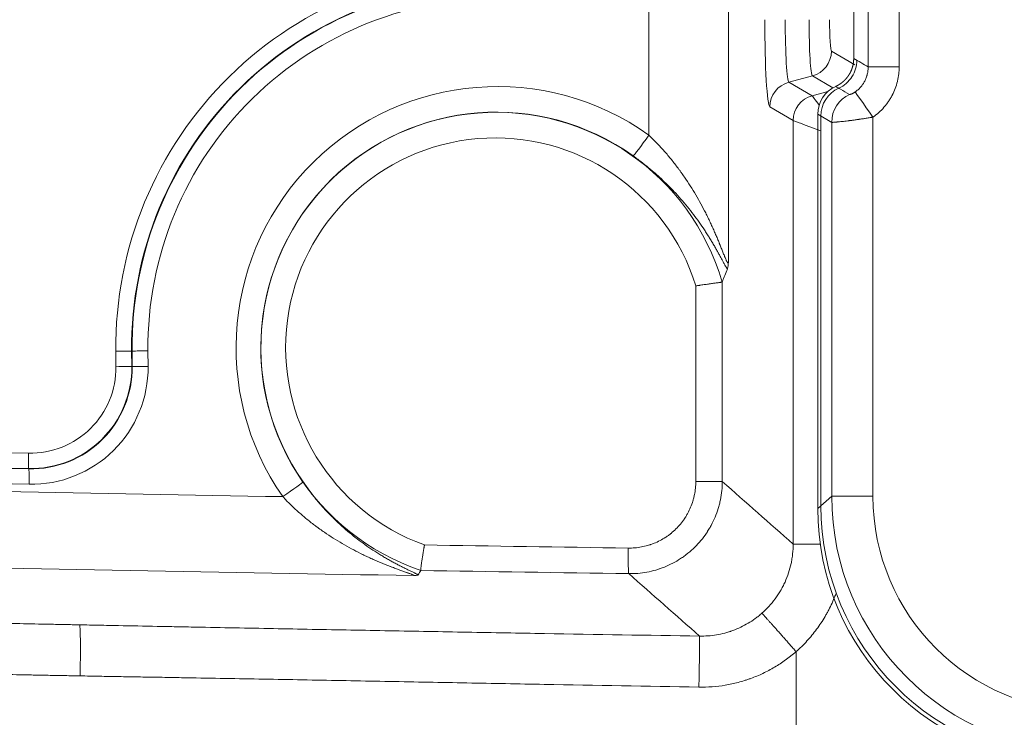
# Model space of a CAD drawing. Header units: millimetres. Extents: x 0 to 594, y 0 to 420.
# Tile 588 of 915: x 229 to 238, y 282 to 289. Entities that reach past the tile are written whole.
import ezdxf

# ---------------------------------------------------------------- set-up
doc = ezdxf.new("R2010")
doc.units = ezdxf.units.MM
doc.layers.add('1', color=7, linetype='Continuous', true_color=0xffffff)

msp = doc.modelspace()

# ---------------------------------------------------------------- linework, layer by layer
at = {"layer": '1', "color": 155, "linetype": 'Continuous', "lineweight": 13}
for p, q in [((234.9188, 287.9298), (234.9188, 298.6658)), ((235.6936, 297.6779), (235.6936, 286.6866)), ((237.0576, 288.5967), (237.0576, 291.0519)), ((237.3594, 291.0519), (237.3594, 288.5967)), ((236.6987, 288.7492), (236.9264, 288.6169)), ((237.0576, 288.5967), (237.3594, 288.5967)), ((236.5132, 288.5078), (236.2841, 288.4464)), ((236.2841, 288.4464), (236.511, 288.3146)), ((236.7132, 288.3917), (236.5132, 288.5078)), ((236.511, 288.3146), (236.6637, 288.3553)), ((236.3255, 288.0733), (236.0986, 288.2051)), ((236.7017, 288.055), (236.5658, 288.1337)), ((236.3256, 283.939), (236.3256, 288.0733)), ((236.7017, 284.4047), (236.7017, 288.055)), ((237.1042, 288.106), (237.1042, 284.4047)), ((235.6342, 286.4961), (235.6342, 284.5495)), ((235.3759, 284.5495), (235.3759, 286.4587)), ((229.72, 285.6702), (229.7186, 285.8214)), ((229.873, 285.8228), (229.8778, 285.8229)), ((229.873, 285.8228), (229.8744, 285.6716)), ((229.8792, 285.6717), (229.8778, 285.8229)), ((230.0322, 285.8243), (230.0336, 285.6731)), ((229.8744, 285.6716), (229.8792, 285.6717)), ((228.8687, 284.6754), (228.8702, 284.6722)), ((235.3759, 284.5495), (235.6342, 284.5495)), ((236.5658, 284.2867), (236.7017, 284.4047)), ((237.1042, 284.4047), (236.7017, 284.4047)), ((236.59, 283.939), (236.3256, 283.939))]:
    msp.add_line(p, q, dxfattribs=at)
at = {"layer": '1', "color": 155, "linetype": 'Continuous', "lineweight": 18}
for p, q in [((236.9163, 290.9698), (236.9163, 288.6788)), ((236.5658, 288.1337), (236.5658, 284.2867)), ((236.5959, 284.3129), (236.5959, 288.1162))]:
    msp.add_line(p, q, dxfattribs=at)
at = {"layer": '1', "color": 155, "linetype": 'Continuous', "lineweight": 13}
for centre, major_axis, ratio, start_param, end_param in [((233.4269, 285.8566), (0, -3.7107), 0.999391, 3.114671, 4.721881), ((233.4382, 285.8566), (0, 3.4083), 0.999391, 6.256264, 7.863474), ((236.1004, 289.0572), (0, 0.8526), 0.060134, 1.570796, 3.106681), ((236.2854, 289.0572), (0, -0.6111), 0.060134, 4.712389, 6.248273), ((236.5144, 289.0572), (0, 0.5496), 0.060134, 1.570796, 3.106681), ((236.6993, 289.0572), (0, -0.3082), 0.060134, 4.712389, 6.248273), ((236.4492, 288.7492), (0.1256, 0.2162), 0.997582, 3.928529, 5.237526), ((233.4382, 285.8566), (0, -2.5481), 0.999391, 2.521157, 5.320123), ((236.3482, 288.2051), (0.1256, 0.2162), 0.997582, 0.786937, 2.095933), ((237.0012, 288.055), (0.1502, 0.2597), 0.997574, 0.953737, 2.094238), ((237.1018, 288.106), (-0.1721, 0.2457), 0.006528, 4.707815, 6.22003), ((236.5751, 288.0733), (-0.1256, -0.2162), 0.997582, 3.928529, 5.237526), ((236.5751, 288.0733), (-0.1387, -0.208), 0.997388, 3.990676, 5.299469), ((236.5737, 287.82), (0.0635, -0.495), 0.03458, 3.091657, 3.096692), ((236.8247, 287.8813), (0.3143, -0.4338), 0.006025, 2.474292, 3.085029), ((236.3248, 287.823), (-0.0002, -0.2505), 0.059129, 3.10223, 3.10732), ((236.8247, 287.8813), (0.5, -0.1922), 0.00267, 2.046979, 3.082449), ((233.4208, 285.8566), (0, 2.0469), 0.999391, 5.010963, 9.080119), ((234.9101, 287.9298), (0.1454, 0.2034), 0.028395, 3.231706, 4.732689), ((229.7238, 285.8214), (-0.15, -0.0014), 0.000331, 3.246311, 4.747294), ((230.027, 285.8243), (0.15, 0.0014), 0.000331, 3.246311, 4.747294), ((228.8832, 285.6623), (0, 0.8374), 0.999391, 3.121949, 4.721881), ((228.8945, 285.6623), (0, -1.1399), 0.999391, 6.263542, 7.863474), ((229.7253, 285.6702), (-0.15, -0.0014), 0.000331, 3.246311, 4.747294), ((230.0284, 285.6731), (0.15, 0.0014), 0.000331, 3.246311, 4.747294), ((228.872, 284.825), (0.0029, 0.15), 0.034893, 1.571482, 3.072465), ((228.8669, 284.5226), (-0.0029, -0.15), 0.034893, 1.571482, 3.072465), ((231.3389, 284.4016), (-0.2053, -0.1427), 0.019928, 1.599456, 3.10044), ((239.2038, 284.4105), (-1.7218, -1.8187), 0.998201, 5.471847, 7.039904), ((239.207, 284.4105), (-1.4803, -1.4976), 0.997265, 5.493358, 7.061415), ((234.7263, 283.8995), (-0.0036, -0.25), 0.034896, 4.712898, 6.231001), ((229.3561, 282.6512), (0.0099, 0.4999), 0.028765, 4.714437, 6.231148), ((235.4046, 282.5412), (0.0079, 0.4999), 0.004339, 4.714313, 6.231024)]:
    msp.add_ellipse(centre, major_axis=major_axis, ratio=ratio, start_param=start_param, end_param=end_param, dxfattribs=at)
at = {"layer": '1', "color": 155, "linetype": 'Continuous', "lineweight": 18}
for centre, major_axis, ratio, start_param, end_param in [((233.4318, 285.8566), (0, 3.5611), 0.999391, 6.256264, 7.863474), ((233.4334, 285.8566), (0, -3.5579), 0.999391, 3.114671, 4.721881), ((233.4301, 285.8566), (0, 2.2987), 0.999391, 5.66275, 8.461715), ((236.8662, 288.1331), (0.2489, -0.1686), 0.998034, 2.594866, 3.736033), ((236.8963, 288.1157), (0.2489, -0.1686), 0.998034, 2.595014, 3.736033), ((233.4289, 285.8566), (0, -2.2963), 0.999391, 1.852577, 5.957027), ((228.888, 285.6623), (0, -0.987), 0.999391, 6.263542, 7.863474), ((228.8896, 285.6623), (0, 0.9902), 0.999391, 3.121949, 4.721881), ((239.0691, 284.2936), (-1.7623, -1.7828), 0.997265, 5.493358, 7.061415), ((239.0993, 284.3198), (-1.7623, -1.7828), 0.997265, 5.493358, 7.061415)]:
    msp.add_ellipse(centre, major_axis=major_axis, ratio=ratio, start_param=start_param, end_param=end_param, dxfattribs=at)
at = {"layer": '1', "color": 155, "linetype": 'Continuous', "lineweight": 13}
for points, knots in [([(145.3681, 293.6584), (147.0736, 293.2479), (148.7831, 292.8572), (152.2097, 292.1128), (153.9268, 291.759), (157.368, 291.0855), (159.092, 290.7658), (161.0353, 290.424), (161.2513, 290.3863), (161.5753, 290.3301), (161.6833, 290.3114), (161.8994, 290.2742), (162.4396, 290.1814), (163.8445, 289.9443), (165.1425, 289.7342), (167.7398, 289.3253), (171.2064, 288.81), (178.1532, 287.8916), (183.3775, 287.3204), (188.6103, 286.8196), (190.3559, 286.6644), (192.9765, 286.4483), (193.8503, 286.3791), (194.943, 286.2959), (195.1616, 286.2794), (195.5987, 286.2468), (196.2544, 286.1984), (196.9102, 286.1515), (200.8452, 285.8761), (204.3448, 285.6733), (211.347, 285.3357), (214.8495, 285.2009), (221.8567, 284.98), (225.3613, 284.8939), (228.8667, 284.825)], [0, 0, 0, 0, 0.0625, 0.0625, 0.125, 0.125, 0.1875, 0.1875, 0.195312, 0.195312, 0.199219, 0.199219, 0.203125, 0.21875, 0.25, 0.25, 0.3125, 0.375, 0.5, 0.5, 0.5625, 0.5625, 0.59375, 0.59375, 0.601562, 0.601562, 0.609375, 0.625, 0.625, 0.75, 0.75, 0.875, 0.875, 1, 1, 1, 1]), ([(228.8687, 284.6754), (225.3604, 284.7444), (221.8526, 284.8305), (214.8387, 285.0517), (211.3326, 285.1867), (204.3225, 285.5249), (200.8199, 285.728), (193.8206, 286.2183), (190.3239, 286.5055), (183.3373, 287.1747), (179.8515, 287.5561), (172.8966, 288.4231), (169.4275, 288.9086), (162.5085, 289.9985), (159.0586, 290.603), (152.1808, 291.9493), (148.753, 292.6909), (145.338, 293.5129)], [0, 0, 0, 0, 0.125, 0.125, 0.25, 0.25, 0.375, 0.375, 0.5, 0.5, 0.625, 0.625, 0.75, 0.75, 0.875, 0.875, 1, 1, 1, 1]), ([(145.3389, 293.5098), (148.7539, 292.6878), (152.1818, 291.9462), (159.0596, 290.5998), (162.5096, 289.9953), (169.4287, 288.9054), (172.8978, 288.4199), (179.8527, 287.5529), (183.3386, 287.1715), (190.3253, 286.5023), (193.8219, 286.2151), (200.8213, 285.7248), (204.3239, 285.5217), (211.334, 285.1835), (214.8402, 285.0485), (221.8541, 284.8273), (225.3619, 284.7412), (228.8702, 284.6722)], [0, 0, 0, 0, 0.125, 0.125, 0.25, 0.25, 0.375, 0.375, 0.5, 0.5, 0.625, 0.625, 0.75, 0.75, 0.875, 0.875, 1, 1, 1, 1]), ([(144.8426, 293.3997), (145.7266, 293.185), (146.6115, 292.9758), (148.3829, 292.5678), (149.2695, 292.369), (151.0442, 291.9814), (151.9323, 291.7925), (153.7101, 291.4244), (155.4894, 291.0659), (157.2717, 290.7259), (159.0553, 290.3947), (161.7329, 289.9114), (164.4167, 289.4666), (167.1042, 289.0457), (168.0007, 288.9094), (169.7949, 288.6445), (171.5903, 288.3872), (173.388, 288.1447), (175.1869, 287.9094), (176.0869, 287.7954), (178.7886, 287.4636), (180.5919, 287.2563), (183.3, 286.965), (184.2033, 286.8712), (186.0107, 286.69), (187.141, 286.5807), (188.2721, 286.4763), (188.7246, 286.4349), (188.9509, 286.4145), (189.6297, 286.3536), (190.0822, 286.3137), (191.44, 286.1966), (192.3454, 286.1215), (195.0619, 285.9052), (196.8735, 285.7729), (199.5916, 285.5909), (200.4978, 285.533), (202.3104, 285.4224), (203.2168, 285.3697), (205.9364, 285.2192), (207.75, 285.1287), (211.3779, 284.9651), (213.1923, 284.892), (215.9144, 284.7933), (216.8219, 284.7623), (218.6369, 284.7036), (220.4522, 284.6482), (222.2677, 284.599), (224.0834, 284.5527), (224.9913, 284.5309), (227.7151, 284.4693), (229.5313, 284.4333), (231.3476, 284.4016)], [0, 0, 0, 0, 0.03125, 0.03125, 0.0625, 0.0625, 0.09375, 0.09375, 0.125, 0.15625, 0.15625, 0.1875, 0.25, 0.25, 0.28125, 0.28125, 0.3125, 0.34375, 0.34375, 0.375, 0.375, 0.4375, 0.4375, 0.46875, 0.46875, 0.5, 0.507812, 0.507812, 0.515625, 0.515625, 0.53125, 0.53125, 0.5625, 0.5625, 0.625, 0.625, 0.65625, 0.65625, 0.6875, 0.6875, 0.75, 0.75, 0.8125, 0.8125, 0.84375, 0.84375, 0.875, 0.90625, 0.90625, 0.9375, 0.9375, 1, 1, 1, 1]), ([(228.8721, 284.5226), (225.3632, 284.5916), (221.8547, 284.6778), (216.5931, 284.8437), (214.6202, 284.9127), (212.6476, 284.9911), (212.2092, 285.0087), (211.99, 285.0177), (211.3326, 285.0448), (210.0177, 285.1006), (208.7032, 285.1608), (204.3222, 285.3722), (200.82, 285.5753), (193.8219, 286.0654), (190.3261, 286.3525), (185.0877, 286.854), (183.3425, 287.033), (180.7261, 287.3202), (179.8541, 287.4191), (178.7646, 287.5467), (178.5467, 287.5724), (178.1109, 287.6242), (177.4575, 287.7026), (176.8043, 287.7827), (172.8866, 288.271), (169.4132, 288.7571), (162.4871, 289.8482), (159.0343, 290.4532), (152.1527, 291.8004), (148.7238, 292.5423), (145.3088, 293.3643)], [0, 0, 0, 0, 0.125, 0.125, 0.1875, 0.195312, 0.195312, 0.203125, 0.203125, 0.21875, 0.25, 0.25, 0.375, 0.375, 0.5, 0.5, 0.5625, 0.5625, 0.59375, 0.59375, 0.601562, 0.601562, 0.609375, 0.625, 0.625, 0.75, 0.75, 0.875, 0.875, 1, 1, 1, 1]), ([(232.6249, 283.6314), (230.7796, 283.6616), (228.9346, 283.696), (226.1674, 283.7553), (225.2451, 283.7763), (223.4005, 283.8211), (221.5561, 283.8687), (219.712, 283.9223), (217.868, 283.9794), (216.9461, 284.0095), (214.1806, 284.1056), (212.3373, 284.177), (209.573, 284.2971), (208.6516, 284.3393), (206.8092, 284.4285), (204.9669, 284.5223), (203.1252, 284.6262), (201.2836, 284.7353), (200.363, 284.7925), (197.6015, 284.9726), (195.761, 285.1039), (193.0011, 285.319), (192.0813, 285.3937), (190.7018, 285.5104), (190.0121, 285.57), (189.3225, 285.6313), (188.8628, 285.6726), (188.6329, 285.6934), (186.5643, 285.8829), (184.7269, 286.064), (182.6613, 286.2831), (182.4318, 286.3077), (181.9729, 286.3572), (181.7434, 286.3822), (181.0552, 286.4578), (179.6791, 286.6115), (178.3041, 286.773), (176.4719, 286.9955), (175.5564, 287.1104), (173.7264, 287.3474), (171.8974, 287.5917), (170.0708, 287.8514), (168.2453, 288.1189), (167.3332, 288.2566), (164.5986, 288.6821), (162.7779, 288.9821), (160.0509, 289.4586), (159.1426, 289.6219), (157.7811, 289.8737), (157.1007, 290.0013), (156.4206, 290.1315), (155.9673, 290.2189), (155.7407, 290.263), (154.6079, 290.4845), (153.7026, 290.6664), (151.8943, 291.04), (150.9913, 291.2317), (148.2853, 291.8219), (146.4858, 292.2356), (144.6911, 292.6714)], [0, 0, 0, 0, 0.0625, 0.0625, 0.09375, 0.09375, 0.125, 0.15625, 0.15625, 0.1875, 0.1875, 0.25, 0.25, 0.28125, 0.28125, 0.3125, 0.34375, 0.34375, 0.375, 0.375, 0.4375, 0.4375, 0.46875, 0.46875, 0.484375, 0.492187, 0.492187, 0.5, 0.5, 0.5625, 0.5625, 0.570312, 0.570312, 0.578125, 0.578125, 0.59375, 0.625, 0.625, 0.65625, 0.65625, 0.6875, 0.71875, 0.71875, 0.75, 0.75, 0.8125, 0.8125, 0.84375, 0.84375, 0.859375, 0.867187, 0.867187, 0.875, 0.875, 0.90625, 0.90625, 0.9375, 0.9375, 1, 1, 1, 1]), ([(236.9301, 288.3513), (236.94, 288.3582), (236.9494, 288.3657), (236.9672, 288.3816), (236.9755, 288.39), (236.9874, 288.4035), (236.9912, 288.4081), (236.9967, 288.4152), (236.9985, 288.4177), (237.0012, 288.4213), (237.0021, 288.4225), (237.0038, 288.425), (237.0116, 288.4361), (237.0185, 288.4477), (237.0295, 288.4688), (237.0343, 288.4797), (237.0406, 288.4966), (237.0426, 288.5022), (237.0452, 288.5109), (237.0461, 288.5138), (237.0477, 288.5196), (237.0484, 288.5225), (237.052, 288.5371), (237.0541, 288.5489), (237.0569, 288.5726), (237.0576, 288.5846), (237.0576, 288.5967)], [0, 0, 0, 0, 0.125, 0.125, 0.25, 0.25, 0.3125, 0.3125, 0.34375, 0.34375, 0.359375, 0.359375, 0.375, 0.5, 0.5, 0.625, 0.625, 0.6875, 0.6875, 0.71875, 0.71875, 0.75, 0.75, 0.875, 0.875, 1, 1, 1, 1]), ([(237.3594, 288.5967), (237.3594, 288.5726), (237.358, 288.5486), (237.3544, 288.5188), (237.3536, 288.5128), (237.3518, 288.501), (237.3508, 288.495), (237.3476, 288.4773), (237.3451, 288.4656), (237.3365, 288.4308), (237.3295, 288.4081), (237.3128, 288.3636), (237.3031, 288.3418), (237.2907, 288.3179), (237.2893, 288.3152), (237.2864, 288.3099), (237.285, 288.3073), (237.2806, 288.2994), (237.2775, 288.2942), (237.2683, 288.2787), (237.2554, 288.2585), (237.2413, 288.2391), (237.2302, 288.2249), (237.2246, 288.2179), (237.2188, 288.211), (237.2149, 288.2064), (237.213, 288.2041), (237.1951, 288.1837), (237.1614, 288.1497), (237.1239, 288.1198), (237.1042, 288.106)], [0, 0, 0, 0, 0.125, 0.125, 0.15625, 0.15625, 0.1875, 0.1875, 0.25, 0.25, 0.375, 0.375, 0.5, 0.5, 0.515625, 0.515625, 0.53125, 0.53125, 0.5625, 0.5625, 0.625, 0.6875, 0.6875, 0.71875, 0.734375, 0.734375, 0.75, 0.75, 0.875, 1, 1, 1, 1]), ([(236.741, 288.4062), (236.756, 288.3976), (236.771, 288.3889), (236.8163, 288.3626), (236.8465, 288.3451), (236.8768, 288.3275)], [0, 0, 0, 0, 0.331038, 0.331038, 1, 1, 1, 1]), ([(236.8768, 288.3275), (236.8771, 288.3273), (236.8776, 288.3272), (236.879, 288.3272), (236.8799, 288.3273), (236.8821, 288.3277), (236.8834, 288.328), (236.8853, 288.3286), (236.8857, 288.3287), (236.8866, 288.329), (236.887, 288.3291), (236.8884, 288.3295), (236.8893, 288.3298), (236.8914, 288.3306), (236.8925, 288.331), (236.8943, 288.3317), (236.8949, 288.3319), (236.8961, 288.3324), (236.8968, 288.3327), (236.8988, 288.3336), (236.9002, 288.3342), (236.9031, 288.3355), (236.9047, 288.3363), (236.9072, 288.3375), (236.9081, 288.338), (236.9094, 288.3387), (236.9098, 288.3389), (236.9108, 288.3394), (236.9112, 288.3396), (236.9136, 288.3409), (236.9155, 288.342), (236.9185, 288.3438), (236.9195, 288.3444), (236.9211, 288.3454), (236.9216, 288.3457), (236.9227, 288.3464), (236.9232, 288.3467), (236.9258, 288.3484), (236.928, 288.3498), (236.9301, 288.3513)], [0, 0, 0, 0, 0.125, 0.125, 0.25, 0.25, 0.375, 0.375, 0.40625, 0.40625, 0.4375, 0.4375, 0.5, 0.5, 0.5625, 0.5625, 0.59375, 0.59375, 0.625, 0.625, 0.6875, 0.6875, 0.75, 0.75, 0.78125, 0.78125, 0.796875, 0.796875, 0.8125, 0.8125, 0.875, 0.875, 0.90625, 0.90625, 0.921875, 0.921875, 0.9375, 0.9375, 1, 1, 1, 1]), ([(237.1042, 288.106), (237.101, 288.1055), (237.0979, 288.1049), (237.0916, 288.1038), (237.0821, 288.1022), (237.0727, 288.1006), (237.054, 288.0975), (237.0292, 288.0935), (237.0048, 288.0897), (236.9867, 288.087), (236.9806, 288.0861), (236.9716, 288.0848), (236.9686, 288.0844), (236.9626, 288.0835), (236.9597, 288.0831), (236.945, 288.081), (236.922, 288.0778), (236.9, 288.0749), (236.8839, 288.0728), (236.8787, 288.0722), (236.8708, 288.0712), (236.8682, 288.0709), (236.8631, 288.0702), (236.8605, 288.0699), (236.8479, 288.0684), (236.8382, 288.0673), (236.8197, 288.0651), (236.8109, 288.0642), (236.7941, 288.0623), (236.7862, 288.0615), (236.7748, 288.0604), (236.7712, 288.06), (236.7641, 288.0593), (236.7607, 288.059), (236.7558, 288.0585), (236.7542, 288.0584), (236.7511, 288.0581), (236.7465, 288.0577), (236.7422, 288.0573), (236.734, 288.0566), (236.7292, 288.0562), (236.7206, 288.0556), (236.7168, 288.0554), (236.7128, 288.0551), (236.7121, 288.0551), (236.7106, 288.055), (236.7099, 288.055), (236.708, 288.0549), (236.7068, 288.0549), (236.7039, 288.0549), (236.7025, 288.0549), (236.7017, 288.055)], [0, 0, 0, 0, 0.015625, 0.015625, 0.03125, 0.0625, 0.0625, 0.125, 0.1875, 0.1875, 0.21875, 0.21875, 0.234375, 0.234375, 0.25, 0.25, 0.3125, 0.375, 0.375, 0.40625, 0.40625, 0.421875, 0.421875, 0.4375, 0.4375, 0.5, 0.5, 0.5625, 0.5625, 0.625, 0.625, 0.65625, 0.65625, 0.6875, 0.6875, 0.703125, 0.703125, 0.71875, 0.75, 0.75, 0.8125, 0.8125, 0.875, 0.875, 0.890625, 0.890625, 0.90625, 0.90625, 0.9375, 0.9375, 1, 1, 1, 1]), ([(234.9188, 287.9298), (234.9452, 287.9047), (234.9709, 287.879), (235.0209, 287.8269), (235.0452, 287.8004), (235.0926, 287.7465), (235.1156, 287.7192), (235.1605, 287.6637), (235.1823, 287.6356), (235.2062, 287.6035), (235.2089, 287.5999), (235.2142, 287.5928), (235.222, 287.5821), (235.2401, 287.557), (235.2552, 287.5355), (235.2849, 287.4923), (235.304, 287.4633), (235.341, 287.4052), (235.3588, 287.3761), (235.3932, 287.3176), (235.4098, 287.2882), (235.4419, 287.2293), (235.4574, 287.1998), (235.4798, 287.1555), (235.4871, 287.1407), (235.5015, 287.1112), (235.5086, 287.0964), (235.5224, 287.067), (235.5292, 287.0524), (235.5425, 287.0232), (235.5489, 287.0087), (235.5617, 286.9797), (235.5679, 286.9654), (235.58, 286.9368), (235.586, 286.9226), (235.5947, 286.9015), (235.5976, 286.8945), (235.6019, 286.8841), (235.6033, 286.8806), (235.6061, 286.8737), (235.6075, 286.8702), (235.6144, 286.8531), (235.6198, 286.8396), (235.6277, 286.8199), (235.6303, 286.8134), (235.6354, 286.8005), (235.6379, 286.7942), (235.6428, 286.7818), (235.6453, 286.7757), (235.6501, 286.7638), (235.6524, 286.7579), (235.6553, 286.7509), (235.6559, 286.7494), (235.657, 286.7467), (235.6576, 286.7453), (235.6593, 286.7411), (235.6604, 286.7385), (235.6637, 286.7306), (235.6658, 286.7256), (235.67, 286.7162), (235.6719, 286.7118), (235.6758, 286.7037), (235.6776, 286.7), (235.6798, 286.696), (235.6802, 286.6952), (235.6811, 286.6937), (235.6823, 286.6916), (235.685, 286.6873), (235.6871, 286.685), (235.6889, 286.6836), (235.6895, 286.6833), (235.6903, 286.6831), (235.6905, 286.6831), (235.691, 286.6832), (235.6912, 286.6832), (235.6919, 286.6836), (235.6923, 286.6839), (235.693, 286.6851), (235.6933, 286.6858), (235.6936, 286.6866)], [0, 0, 0, 0, 0.0625, 0.0625, 0.125, 0.125, 0.1875, 0.1875, 0.25, 0.25, 0.257812, 0.257812, 0.265625, 0.28125, 0.3125, 0.3125, 0.375, 0.375, 0.4375, 0.4375, 0.5, 0.5, 0.5625, 0.5625, 0.59375, 0.59375, 0.625, 0.625, 0.65625, 0.65625, 0.6875, 0.6875, 0.71875, 0.71875, 0.75, 0.75, 0.765625, 0.765625, 0.773437, 0.773437, 0.78125, 0.78125, 0.8125, 0.8125, 0.828125, 0.828125, 0.84375, 0.84375, 0.859375, 0.859375, 0.875, 0.875, 0.878906, 0.878906, 0.882812, 0.882812, 0.890625, 0.890625, 0.90625, 0.90625, 0.921875, 0.921875, 0.9375, 0.9375, 0.941406, 0.941406, 0.945313, 0.953125, 0.96875, 0.96875, 0.976563, 0.976563, 0.980469, 0.980469, 0.984375, 0.984375, 0.992188, 0.992188, 1, 1, 1, 1]), ([(235.6843, 286.6226), (235.6807, 286.6279), (235.6767, 286.6342), (235.6702, 286.6449), (235.668, 286.6487), (235.6646, 286.6546), (235.6635, 286.6566), (235.6611, 286.6607), (235.6599, 286.6628), (235.6539, 286.6734), (235.6489, 286.6825), (235.6385, 286.7015), (235.6331, 286.7114), (235.6219, 286.7319), (235.6162, 286.7425), (235.6072, 286.7589), (235.6042, 286.7644), (235.5995, 286.7727), (235.598, 286.7755), (235.5949, 286.7812), (235.5933, 286.784), (235.5853, 286.7982), (235.5788, 286.8098), (235.5655, 286.8332), (235.5587, 286.8451), (235.5447, 286.869), (235.5376, 286.8811), (235.523, 286.9054), (235.5155, 286.9177), (235.5002, 286.9424), (235.4924, 286.9548), (235.4804, 286.9735), (235.4764, 286.9798), (235.4682, 286.9923), (235.4641, 286.9986), (235.4433, 287.0301), (235.4261, 287.0554), (235.3904, 287.1059), (235.3719, 287.1311), (235.3337, 287.1814), (235.314, 287.2065), (235.2732, 287.2566), (235.2521, 287.2816), (235.2085, 287.3313), (235.1859, 287.3561), (235.151, 287.3932), (235.1391, 287.4055), (235.1241, 287.4209), (235.121, 287.4239), (235.1149, 287.4301), (235.1119, 287.4332), (235.1027, 287.4424), (235.0965, 287.4485), (235.0656, 287.4789), (235.0403, 287.5028), (234.9885, 287.5498), (234.9621, 287.5729), (234.908, 287.6183), (234.8804, 287.6406), (234.824, 287.6844), (234.7952, 287.7059), (234.7658, 287.7269)], [0, 0, 0, 0, 0.03125, 0.03125, 0.046875, 0.046875, 0.054688, 0.054688, 0.0625, 0.0625, 0.09375, 0.09375, 0.125, 0.125, 0.15625, 0.15625, 0.171875, 0.171875, 0.179688, 0.179688, 0.1875, 0.1875, 0.21875, 0.21875, 0.25, 0.25, 0.28125, 0.28125, 0.3125, 0.3125, 0.34375, 0.34375, 0.359375, 0.359375, 0.375, 0.375, 0.4375, 0.4375, 0.5, 0.5, 0.5625, 0.5625, 0.625, 0.625, 0.6875, 0.6875, 0.71875, 0.71875, 0.726563, 0.726563, 0.734375, 0.734375, 0.75, 0.75, 0.8125, 0.8125, 0.875, 0.875, 0.9375, 0.9375, 1, 1, 1, 1]), ([(234.7175, 283.8995), (234.7392, 283.8992), (234.7606, 283.8999), (234.8032, 283.9036), (234.8244, 283.9064), (234.8663, 283.9142), (234.8872, 283.9191), (234.913, 283.9266), (234.9207, 283.929), (234.9284, 283.9315), (234.9335, 283.9332), (234.9361, 283.934), (234.9489, 283.9385), (234.959, 283.9422), (234.9888, 283.9542), (235.0276, 283.9721), (235.0645, 283.9937), (235.0913, 284.0113), (235.1002, 284.0174), (235.1132, 284.027), (235.1175, 284.0302), (235.124, 284.0351), (235.1261, 284.0368), (235.1304, 284.0401), (235.1493, 284.0553), (235.1673, 284.0714), (235.1977, 284.1014), (235.2122, 284.1171), (235.2395, 284.15), (235.2523, 284.1671), (235.2659, 284.1872), (235.2674, 284.1895), (235.2704, 284.194), (235.2719, 284.1962), (235.2762, 284.2031), (235.2848, 284.2168), (235.2928, 284.2308), (235.3081, 284.2591), (235.3265, 284.2976), (235.341, 284.3378), (235.3504, 284.3686), (235.3533, 284.379), (235.3573, 284.3947), (235.3586, 284.4), (235.361, 284.4105), (235.3621, 284.4158), (235.3674, 284.4422), (235.3706, 284.4635), (235.3749, 284.5063), (235.3759, 284.5278), (235.3759, 284.5495)], [0, 0, 0, 0, 0.0625, 0.0625, 0.125, 0.125, 0.1875, 0.1875, 0.203125, 0.210938, 0.210938, 0.21875, 0.21875, 0.25, 0.25, 0.3125, 0.375, 0.375, 0.40625, 0.40625, 0.421875, 0.421875, 0.429688, 0.429688, 0.4375, 0.5, 0.5, 0.5625, 0.5625, 0.625, 0.625, 0.632813, 0.632813, 0.640625, 0.640625, 0.65625, 0.6875, 0.6875, 0.75, 0.8125, 0.8125, 0.84375, 0.84375, 0.859375, 0.859375, 0.875, 0.875, 0.9375, 0.9375, 1, 1, 1, 1]), ([(235.6342, 284.5495), (235.6342, 284.5195), (235.6327, 284.4897), (235.6267, 284.4305), (235.6223, 284.401), (235.6149, 284.3644), (235.6133, 284.3571), (235.61, 284.3426), (235.6082, 284.3353), (235.6027, 284.3135), (235.5987, 284.2992), (235.5856, 284.2566), (235.5654, 284.2009), (235.5398, 284.1476), (235.5187, 284.1084), (235.5113, 284.0955), (235.4997, 284.0764), (235.4957, 284.0701), (235.4897, 284.0606), (235.4876, 284.0575), (235.4835, 284.0512), (235.4814, 284.0481), (235.4626, 284.0203), (235.4448, 283.9966), (235.4069, 283.9511), (235.3869, 283.9293), (235.3448, 283.8878), (235.3227, 283.868), (235.2965, 283.8469), (235.2936, 283.8446), (235.2877, 283.84), (235.2848, 283.8377), (235.2759, 283.8308), (235.2579, 283.8174), (235.2396, 283.8048), (235.2024, 283.7804), (235.1514, 283.7505), (235.0976, 283.7257), (235.0563, 283.7091), (235.0423, 283.7039), (235.0247, 283.6978), (235.0211, 283.6966), (235.014, 283.6942), (235.0034, 283.6908), (234.9927, 283.6875), (234.9569, 283.6771), (234.9281, 283.6703), (234.87, 283.6595), (234.8408, 283.6555), (234.7818, 283.6505), (234.7521, 283.6494), (234.7222, 283.6499)], [0, 0, 0, 0, 0.0625, 0.0625, 0.125, 0.125, 0.140625, 0.140625, 0.15625, 0.15625, 0.1875, 0.1875, 0.25, 0.3125, 0.3125, 0.34375, 0.34375, 0.359375, 0.359375, 0.367188, 0.367188, 0.375, 0.375, 0.4375, 0.4375, 0.5, 0.5, 0.5625, 0.5625, 0.570313, 0.570313, 0.578125, 0.578125, 0.59375, 0.625, 0.625, 0.6875, 0.75, 0.75, 0.78125, 0.78125, 0.789063, 0.789063, 0.796875, 0.8125, 0.8125, 0.875, 0.875, 0.9375, 0.9375, 1, 1, 1, 1]), ([(232.6249, 283.6314), (232.625, 283.6315), (232.6251, 283.6317), (232.6251, 283.632), (232.6251, 283.6324), (232.6247, 283.633), (232.6233, 283.6342), (232.6218, 283.6352), (232.6185, 283.6369), (232.6173, 283.6375), (232.6152, 283.6384), (232.6144, 283.6388), (232.6129, 283.6395), (232.6121, 283.6398), (232.6104, 283.6405), (232.6096, 283.6409), (232.6078, 283.6416), (232.605, 283.6428), (232.602, 283.644), (232.5958, 283.6464), (232.5912, 283.6482), (232.5815, 283.6518), (232.5763, 283.6537), (232.5682, 283.6566), (232.5655, 283.6576), (232.5598, 283.6597), (232.557, 283.6607), (232.5482, 283.6638), (232.5421, 283.666), (232.5299, 283.6704), (232.5236, 283.6726), (232.5108, 283.6772), (232.5043, 283.6796), (232.4846, 283.6867), (232.4711, 283.6916), (232.4436, 283.7018), (232.4296, 283.7071), (232.4118, 283.7138), (232.4083, 283.7152), (232.4011, 283.7179), (232.3904, 283.7221), (232.3796, 283.7263), (232.3579, 283.7348), (232.3434, 283.7407), (232.3142, 283.7526), (232.2995, 283.7587), (232.27, 283.7712), (232.2552, 283.7776), (232.2255, 283.7907), (232.2106, 283.7974), (232.1882, 283.8077), (232.1808, 283.8111), (232.1658, 283.8181), (232.1583, 283.8216), (232.1359, 283.8323), (232.121, 283.8396), (232.0762, 283.8619), (232.0464, 283.8772), (231.9871, 283.9092), (231.9576, 283.9257), (231.8987, 283.96), (231.8695, 283.9778), (231.8112, 284.0147), (231.7822, 284.0338), (231.739, 284.0635), (231.7247, 284.0736), (231.7032, 284.089), (231.6925, 284.0968), (231.6818, 284.1046), (231.6746, 284.1099), (231.6711, 284.1126), (231.6391, 284.1365), (231.6111, 284.1584), (231.5559, 284.2034), (231.5288, 284.2266), (231.4754, 284.2742), (231.4492, 284.2987), (231.3977, 284.3491), (231.3724, 284.375), (231.3476, 284.4016)], [0, 0, 0, 0, 0.003906, 0.003906, 0.007813, 0.015625, 0.015625, 0.03125, 0.03125, 0.039063, 0.039063, 0.042969, 0.042969, 0.046875, 0.046875, 0.050781, 0.050781, 0.054688, 0.0625, 0.0625, 0.078125, 0.078125, 0.09375, 0.09375, 0.101563, 0.101563, 0.109375, 0.109375, 0.125, 0.125, 0.140625, 0.140625, 0.15625, 0.15625, 0.1875, 0.1875, 0.21875, 0.21875, 0.226563, 0.226563, 0.234375, 0.25, 0.25, 0.28125, 0.28125, 0.3125, 0.3125, 0.34375, 0.34375, 0.375, 0.375, 0.390625, 0.390625, 0.40625, 0.40625, 0.4375, 0.4375, 0.5, 0.5, 0.5625, 0.5625, 0.625, 0.625, 0.6875, 0.6875, 0.71875, 0.71875, 0.734375, 0.742188, 0.742188, 0.75, 0.75, 0.8125, 0.8125, 0.875, 0.875, 0.9375, 0.9375, 1, 1, 1, 1]), ([(229.3705, 282.652), (229.3217, 282.6528), (229.273, 282.6537), (229.1756, 282.6555), (229.1269, 282.6564), (229.0294, 282.6582), (228.9807, 282.6592), (228.8833, 282.6611), (228.8346, 282.6621), (228.6884, 282.665), (228.591, 282.667), (228.3962, 282.671), (228.2988, 282.673), (228.0065, 282.6791), (227.8117, 282.6833), (227.422, 282.6916), (227.2272, 282.6958), (226.6427, 282.7087), (226.2531, 282.7174), (225.4739, 282.7354), (225.0843, 282.7446), (223.9156, 282.773), (223.1365, 282.7928), (221.968, 282.8241), (221.5785, 282.8348), (220.7996, 282.8568), (220.4102, 282.868), (219.2419, 282.9026), (218.4631, 282.9268), (216.9058, 282.9776), (216.1272, 283.0042), (214.5702, 283.0601), (213.7918, 283.0893), (212.2351, 283.1507), (211.4569, 283.1828), (209.9006, 283.25), (209.1226, 283.2852), (207.5668, 283.3588), (206.7889, 283.3973), (205.6223, 283.4576), (205.2335, 283.4781), (204.6503, 283.5096), (204.4559, 283.5202), (204.0672, 283.5416), (203.0953, 283.5958), (202.1238, 283.6527), (199.7927, 283.7953), (198.2394, 283.8979), (195.9109, 284.0643), (195.1349, 284.1218), (193.5834, 284.2411), (192.8079, 284.3029), (192.0326, 284.3669)], [0, 0, 0, 0, 0.003906, 0.003906, 0.007812, 0.007812, 0.011719, 0.011719, 0.015625, 0.015625, 0.023437, 0.023437, 0.03125, 0.03125, 0.046875, 0.046875, 0.0625, 0.0625, 0.09375, 0.09375, 0.125, 0.125, 0.1875, 0.1875, 0.21875, 0.21875, 0.25, 0.25, 0.3125, 0.3125, 0.375, 0.375, 0.4375, 0.4375, 0.5, 0.5, 0.5625, 0.5625, 0.625, 0.625, 0.65625, 0.65625, 0.671875, 0.671875, 0.6875, 0.75, 0.75, 0.875, 0.875, 0.9375, 0.9375, 1, 1, 1, 1]), ([(236.0211, 283.2633), (236.0452, 283.2845), (236.0679, 283.3067), (236.1108, 283.3534), (236.131, 283.3779), (236.1686, 283.4288), (236.1862, 283.4553), (236.2044, 283.4864), (236.2064, 283.4898), (236.2103, 283.4968), (236.2123, 283.5003), (236.2181, 283.5108), (236.2219, 283.5179), (236.2329, 283.5392), (236.2398, 283.5535), (236.2593, 283.5969), (236.2708, 283.6264), (236.2905, 283.6866), (236.2988, 283.7172), (236.3072, 283.7562), (236.3088, 283.764), (236.311, 283.7758), (236.3117, 283.7798), (236.3131, 283.7877), (236.3164, 283.8075), (236.319, 283.8273), (236.324, 283.875), (236.3256, 283.9069), (236.3256, 283.939)], [0, 0, 0, 0, 0.125, 0.125, 0.25, 0.25, 0.375, 0.375, 0.390625, 0.390625, 0.40625, 0.40625, 0.4375, 0.4375, 0.5, 0.5, 0.625, 0.625, 0.75, 0.75, 0.78125, 0.78125, 0.796875, 0.796875, 0.8125, 0.875, 0.875, 1, 1, 1, 1]), ([(236.7411, 283.4515), (236.7386, 283.4448), (236.7273, 283.4151), (236.7054, 283.3629), (236.6838, 283.3183), (236.6667, 283.2852), (236.6609, 283.2742), (236.6518, 283.2579), (236.6488, 283.2524), (236.6426, 283.2416), (236.627, 283.2146), (236.5975, 283.1672), (236.555, 283.1065), (236.5095, 283.0483), (236.4609, 282.9925), (236.4093, 282.9392), (236.3728, 282.9054), (236.3541, 282.8889)], [0, 0, 0, 0, 0.031373, 0.138998, 0.246623, 0.246623, 0.300436, 0.300436, 0.327342, 0.327342, 0.354249, 0.461874, 0.569499, 0.677124, 0.78475, 0.892375, 1, 1, 1, 1]), ([(235.4127, 283.0404), (235.4405, 283.0399), (235.4682, 283.0407), (235.5232, 283.0448), (235.5504, 283.0481), (235.6046, 283.0572), (235.6316, 283.063), (235.6716, 283.0736), (235.685, 283.0774), (235.7015, 283.0826), (235.7048, 283.0837), (235.7115, 283.0859), (235.7148, 283.087), (235.7247, 283.0903), (235.7312, 283.0926), (235.7638, 283.1046), (235.7892, 283.1152), (235.8389, 283.1388), (235.8632, 283.1518), (235.9105, 283.1798), (235.9336, 283.195), (235.9616, 283.2153), (235.9672, 283.2195), (235.9755, 283.2258), (235.9783, 283.2279), (235.9838, 283.2322), (235.9974, 283.243), (236.0107, 283.2541), (236.0211, 283.2633)], [0, 0, 0, 0, 0.125, 0.125, 0.25, 0.25, 0.375, 0.375, 0.4375, 0.4375, 0.453125, 0.453125, 0.46875, 0.46875, 0.5, 0.5, 0.625, 0.625, 0.75, 0.75, 0.875, 0.875, 0.90625, 0.90625, 0.921875, 0.921875, 0.9375, 1, 1, 1, 1]), ([(236.3541, 282.8888), (236.3378, 282.8746), (236.3212, 282.8606), (236.3, 282.8437), (236.2957, 282.8404), (236.2872, 282.8337), (236.2829, 282.8304), (236.2699, 282.8206), (236.2613, 282.8142), (236.2175, 282.7825), (236.1816, 282.759), (236.108, 282.7154), (236.0702, 282.6953), (235.9928, 282.6586), (235.9532, 282.642), (235.9026, 282.6235), (235.8924, 282.6199), (235.877, 282.6147), (235.8718, 282.613), (235.8615, 282.6096), (235.8358, 282.6013), (235.8099, 282.5938), (235.7475, 282.5774), (235.7056, 282.5684), (235.6213, 282.5542), (235.5788, 282.549), (235.4933, 282.5426), (235.4502, 282.5414), (235.4068, 282.5421)], [0, 0, 0, 0, 0.0625, 0.0625, 0.078125, 0.078125, 0.09375, 0.09375, 0.125, 0.125, 0.25, 0.25, 0.375, 0.375, 0.5, 0.5, 0.53125, 0.53125, 0.546875, 0.546875, 0.5625, 0.625, 0.625, 0.75, 0.75, 0.875, 0.875, 1, 1, 1, 1]), ([(235.4068, 282.5421), (234.9038, 282.5507), (234.4007, 282.5599), (233.6461, 282.5739), (233.3946, 282.5787), (232.8915, 282.5882), (232.64, 282.593), (232.137, 282.6024), (231.8855, 282.6072), (231.5082, 282.6142), (231.3824, 282.6165), (231.1309, 282.621), (231.0052, 282.6233), (230.7537, 282.6278), (230.6279, 282.63), (230.4393, 282.6333), (230.3764, 282.6344), (230.2507, 282.6366), (230.1878, 282.6377), (230.062, 282.6398), (229.9992, 282.6409), (229.8734, 282.6431), (229.8106, 282.6441), (229.6848, 282.6463), (229.6219, 282.6474), (229.4962, 282.6497), (229.4333, 282.6508), (229.3705, 282.652)], [0, 0, 0, 0, 0.25, 0.25, 0.375, 0.375, 0.5, 0.5, 0.625, 0.625, 0.6875, 0.6875, 0.75, 0.75, 0.8125, 0.8125, 0.84375, 0.84375, 0.875, 0.875, 0.90625, 0.90625, 0.9375, 0.9375, 0.96875, 0.96875, 1, 1, 1, 1])]:
    msp.add_open_spline(points, degree=3, knots=knots, dxfattribs=at)
at = {"layer": '1', "color": 155, "linetype": 'Continuous', "lineweight": 18}
for points, knots in [([(236.9163, 288.6788), (236.9163, 288.6782), (236.9163, 288.6769), (236.9163, 288.6749), (236.9162, 288.673), (236.9162, 288.6711), (236.9161, 288.6691), (236.9161, 288.6672), (236.916, 288.6652), (236.9159, 288.6633), (236.9158, 288.6614), (236.9157, 288.6594), (236.9155, 288.6575), (236.9154, 288.6556), (236.9152, 288.6536), (236.9151, 288.6517), (236.9149, 288.6498), (236.9147, 288.6478), (236.9145, 288.6459), (236.9143, 288.644), (236.914, 288.642), (236.9138, 288.6401), (236.9135, 288.6382), (236.9133, 288.6363), (236.913, 288.6343), (236.9127, 288.6324), (236.9124, 288.6305), (236.9121, 288.6286), (236.9117, 288.6267), (236.9114, 288.6248), (236.911, 288.6229), (236.9107, 288.621), (236.9103, 288.6191), (236.9099, 288.6172), (236.9095, 288.6153), (236.9091, 288.6134), (236.9086, 288.6115), (236.9082, 288.6096), (236.9077, 288.6077), (236.9073, 288.6058), (236.9068, 288.604), (236.9063, 288.6021), (236.9058, 288.6002), (236.9053, 288.5983), (236.9048, 288.5965), (236.9042, 288.5946), (236.9037, 288.5928), (236.9031, 288.5909), (236.9025, 288.589), (236.902, 288.5872), (236.9014, 288.5854), (236.9007, 288.5835), (236.9001, 288.5817), (236.8995, 288.5799), (236.8988, 288.578), (236.8982, 288.5762), (236.8975, 288.5744), (236.8968, 288.5726), (236.8961, 288.5708), (236.8954, 288.569), (236.8947, 288.5672), (236.894, 288.5654), (236.8933, 288.5636), (236.8925, 288.5618), (236.8917, 288.56), (236.891, 288.5582), (236.8902, 288.5565), (236.8894, 288.5547), (236.8886, 288.5529), (236.8878, 288.5512), (236.8869, 288.5494), (236.8861, 288.5477), (236.8852, 288.546), (236.8844, 288.5442), (236.8835, 288.5425), (236.8826, 288.5408), (236.8817, 288.5391), (236.8808, 288.5374), (236.8799, 288.5357), (236.879, 288.534), (236.878, 288.5323), (236.8771, 288.5306), (236.8761, 288.5289), (236.8751, 288.5272), (236.8741, 288.5256), (236.8732, 288.5239), (236.8721, 288.5223), (236.8711, 288.5206), (236.8701, 288.519), (236.8691, 288.5173), (236.868, 288.5157), (236.867, 288.5141), (236.8659, 288.5125), (236.8648, 288.5109), (236.8637, 288.5093), (236.8626, 288.5077), (236.8615, 288.5061), (236.8604, 288.5045), (236.8593, 288.503), (236.8581, 288.5014), (236.857, 288.4998), (236.8558, 288.4983), (236.8546, 288.4968), (236.8535, 288.4952), (236.8523, 288.4937), (236.8511, 288.4922), (236.8499, 288.4907), (236.8486, 288.4892), (236.8474, 288.4877), (236.8462, 288.4862), (236.8449, 288.4847), (236.8437, 288.4833), (236.8424, 288.4818), (236.8411, 288.4803), (236.8398, 288.4789), (236.8386, 288.4775), (236.8373, 288.476), (236.8359, 288.4746), (236.8346, 288.4732), (236.8333, 288.4718), (236.8319, 288.4704), (236.8306, 288.469), (236.8292, 288.4677), (236.8279, 288.4663), (236.8265, 288.4649), (236.8251, 288.4636), (236.8237, 288.4623), (236.8223, 288.4609), (236.8209, 288.4596), (236.8195, 288.4583), (236.8181, 288.457), (236.8166, 288.4557), (236.8152, 288.4544), (236.8137, 288.4531), (236.8123, 288.4519), (236.8108, 288.4506), (236.8093, 288.4494), (236.8079, 288.4481), (236.8064, 288.4469), (236.8049, 288.4457), (236.8034, 288.4445), (236.8019, 288.4433), (236.8003, 288.4421), (236.7988, 288.4409), (236.7973, 288.4397), (236.7957, 288.4386), (236.7942, 288.4374), (236.7926, 288.4363), (236.791, 288.4352), (236.7895, 288.4341), (236.7879, 288.433), (236.7863, 288.4319), (236.7847, 288.4308), (236.7831, 288.4297), (236.7815, 288.4286), (236.7799, 288.4276), (236.7783, 288.4265), (236.7766, 288.4255), (236.775, 288.4245), (236.7734, 288.4235), (236.7717, 288.4224), (236.7701, 288.4215), (236.7684, 288.4205), (236.7667, 288.4195), (236.7651, 288.4185), (236.7634, 288.4176), (236.7617, 288.4167), (236.76, 288.4157), (236.7583, 288.4148), (236.7566, 288.4139), (236.7549, 288.413), (236.7532, 288.4121), (236.7515, 288.4113), (236.7497, 288.4104), (236.748, 288.4095), (236.7463, 288.4087), (236.7445, 288.4079), (236.7428, 288.4071), (236.7416, 288.4065), (236.741, 288.4062)], [0, 0, 0, 0, 0.005673, 0.011345, 0.017017, 0.022689, 0.02836, 0.034031, 0.039702, 0.045372, 0.051042, 0.056712, 0.062382, 0.068051, 0.07372, 0.079389, 0.085057, 0.090725, 0.096393, 0.10206, 0.107727, 0.113394, 0.119061, 0.124727, 0.130393, 0.136059, 0.141724, 0.147389, 0.153054, 0.158719, 0.164383, 0.170047, 0.175711, 0.181374, 0.187037, 0.1927, 0.198363, 0.204025, 0.209687, 0.215349, 0.22101, 0.226671, 0.232332, 0.237993, 0.243653, 0.249313, 0.254973, 0.260633, 0.266292, 0.271951, 0.27761, 0.283268, 0.288926, 0.294584, 0.300242, 0.305899, 0.311557, 0.317213, 0.32287, 0.328526, 0.334182, 0.339838, 0.345494, 0.351149, 0.356804, 0.362459, 0.368113, 0.373768, 0.379422, 0.385075, 0.390729, 0.396382, 0.402035, 0.407688, 0.413341, 0.418993, 0.424645, 0.430297, 0.435948, 0.441599, 0.44725, 0.452901, 0.458552, 0.464202, 0.469852, 0.475502, 0.481151, 0.486801, 0.49245, 0.498099, 0.503747, 0.509396, 0.515044, 0.520692, 0.52634, 0.531987, 0.537634, 0.543281, 0.548928, 0.554575, 0.560221, 0.565867, 0.571513, 0.577158, 0.582804, 0.588449, 0.594094, 0.599739, 0.605383, 0.611028, 0.616672, 0.622315, 0.627959, 0.633603, 0.639246, 0.644889, 0.650532, 0.656174, 0.661816, 0.667459, 0.6731, 0.678742, 0.684384, 0.690025, 0.695666, 0.701307, 0.706948, 0.712588, 0.718228, 0.723869, 0.729508, 0.735148, 0.740788, 0.746427, 0.752066, 0.757705, 0.763343, 0.768982, 0.77462, 0.780258, 0.785896, 0.791534, 0.797171, 0.802809, 0.808446, 0.814083, 0.819719, 0.825356, 0.830992, 0.836628, 0.842264, 0.8479, 0.853536, 0.859171, 0.864807, 0.870442, 0.876076, 0.881711, 0.887346, 0.89298, 0.898614, 0.904248, 0.909882, 0.915516, 0.921149, 0.926782, 0.932416, 0.938049, 0.943681, 0.949314, 0.954946, 0.960579, 0.966211, 0.971843, 0.977475, 0.983106, 0.988738, 0.994369, 1, 1, 1, 1]), ([(236.7712, 288.3888), (236.7974, 288.4007), (236.8217, 288.4164), (236.8646, 288.4536), (236.8836, 288.4756), (236.9143, 288.5234), (236.9263, 288.5496), (236.9424, 288.6045), (236.9464, 288.6326), (236.9464, 288.6613)], [0, 0, 0, 0, 0.25, 0.25, 0.5, 0.5, 0.75, 0.75, 1, 1, 1, 1]), ([(235.6936, 286.6866), (235.6936, 286.6865), (235.6936, 286.6864), (235.6936, 286.6861), (235.6936, 286.686), (235.6935, 286.6856), (235.6935, 286.6848), (235.6933, 286.6829), (235.693, 286.6792), (235.6926, 286.6741), (235.6921, 286.6692), (235.6919, 286.6664), (235.6917, 286.6646), (235.6916, 286.6637), (235.6907, 286.6557), (235.69, 286.6495), (235.6884, 286.6389), (235.6876, 286.6345), (235.686, 286.6273), (235.6852, 286.6246), (235.6843, 286.6226)], [0, 0, 0, 0, 0.003906, 0.003906, 0.007813, 0.007813, 0.015625, 0.03125, 0.0625, 0.125, 0.1875, 0.21875, 0.21875, 0.25, 0.25, 0.5, 0.5, 0.75, 0.75, 1, 1, 1, 1]), ([(235.6342, 286.4961), (235.6384, 286.5075), (235.6426, 286.5186), (235.6509, 286.5404), (235.6551, 286.5511), (235.6676, 286.5826), (235.676, 286.6029), (235.6843, 286.6226)], [0, 0, 0, 0, 0.25, 0.25, 0.5, 0.5, 1, 1, 1, 1]), ([(235.3759, 286.4587), (235.3762, 286.4588), (235.3764, 286.4588), (235.3769, 286.4589), (235.3771, 286.4589), (235.3779, 286.459), (235.3794, 286.4593), (235.3828, 286.4598), (235.3896, 286.4608), (235.3994, 286.4623), (235.4072, 286.4634), (235.415, 286.4646), (235.4189, 286.4651), (235.4305, 286.4669), (235.4457, 286.4691), (235.4605, 286.4713), (235.4751, 286.4734), (235.4824, 286.4744), (235.4912, 286.4757), (235.493, 286.476), (235.4965, 286.4765), (235.4983, 286.4767), (235.5035, 286.4775), (235.5069, 286.478), (235.5171, 286.4794), (235.5301, 286.4813), (235.5423, 286.483), (235.5512, 286.4842), (235.5555, 286.4848), (235.5598, 286.4854), (235.5626, 286.4858), (235.5639, 286.486), (235.5707, 286.4869), (235.581, 286.4883), (235.5947, 286.4902), (235.6036, 286.4914), (235.608, 286.492), (235.6098, 286.4922), (235.6106, 286.4923), (235.6131, 286.4927), (235.6147, 286.4929), (235.6191, 286.4934), (235.6244, 286.4941), (235.6282, 286.4946), (235.6313, 286.4949), (235.6325, 286.4951), (235.6333, 286.4951)], [0, 0, 0, 0, 0.001953, 0.001953, 0.003906, 0.003906, 0.007813, 0.015625, 0.03125, 0.0625, 0.09375, 0.09375, 0.125, 0.125, 0.1875, 0.25, 0.25, 0.3125, 0.3125, 0.328125, 0.328125, 0.34375, 0.34375, 0.375, 0.375, 0.4375, 0.5, 0.5, 0.53125, 0.546875, 0.546875, 0.5625, 0.5625, 0.625, 0.6875, 0.75, 0.765625, 0.765625, 0.78125, 0.78125, 0.8125, 0.8125, 0.875, 0.9375, 0.9375, 1, 1, 1, 1]), ([(192.0387, 284.8644), (193.5889, 284.7366), (195.14, 284.6175), (198.2439, 284.3959), (199.7967, 284.2934), (202.1272, 284.151), (202.9042, 284.1055), (203.8758, 284.0509), (204.0701, 284.0401), (204.4587, 284.0187), (204.6531, 284.0081), (205.2361, 283.9767), (205.6249, 283.9561), (206.7911, 283.8959), (207.5688, 283.8575), (209.1242, 283.7839), (209.902, 283.7488), (212.2358, 283.6479), (213.7921, 283.5868), (216.127, 283.503), (216.9053, 283.4764), (218.4623, 283.4257), (219.2408, 283.4015), (220.4088, 283.3669), (220.7981, 283.3557), (221.5768, 283.3338), (221.9662, 283.3231), (223.1344, 283.2918), (223.9133, 283.2719), (225.0817, 283.2436), (225.4712, 283.2344), (226.2502, 283.2164), (226.6397, 283.2077), (227.224, 283.1948), (227.6136, 283.1864), (228.0031, 283.1782), (228.3927, 283.1701), (228.5875, 283.1661), (228.8797, 283.1602), (228.9771, 283.1582), (229.1232, 283.1553), (229.1719, 283.1543), (229.2693, 283.1524), (229.318, 283.1514), (229.3667, 283.1504)], [0, 0, 0, 0, 0.125, 0.125, 0.25, 0.25, 0.3125, 0.3125, 0.328125, 0.328125, 0.34375, 0.34375, 0.375, 0.375, 0.4375, 0.4375, 0.5, 0.5, 0.625, 0.625, 0.6875, 0.6875, 0.75, 0.75, 0.78125, 0.78125, 0.8125, 0.8125, 0.875, 0.875, 0.90625, 0.90625, 0.9375, 0.9375, 0.953125, 0.96875, 0.96875, 0.984375, 0.984375, 0.992188, 0.992188, 0.996094, 0.996094, 1, 1, 1, 1]), ([(231.5441, 284.544), (231.5646, 284.5145), (231.5856, 284.4857), (231.6285, 284.4293), (231.6505, 284.4018), (231.6952, 284.3479), (231.718, 284.3215), (231.7646, 284.2701), (231.7883, 284.2449), (231.8185, 284.2142), (231.8245, 284.208), (231.8337, 284.1989), (231.8367, 284.1959), (231.8429, 284.1899), (231.8582, 284.1748), (231.8735, 284.1601), (231.9105, 284.1255), (231.9353, 284.1032), (231.9851, 284.06), (232.0102, 284.0392), (232.0605, 283.9989), (232.0858, 283.9794), (232.1366, 283.9418), (232.1621, 283.9237), (232.2131, 283.8887), (232.2388, 283.8718), (232.2708, 283.8514), (232.2772, 283.8474), (232.29, 283.8394), (232.2964, 283.8354), (232.3155, 283.8237), (232.3282, 283.8161), (232.3535, 283.8012), (232.3661, 283.7939), (232.3911, 283.7797), (232.4036, 283.7727), (232.4283, 283.7592), (232.4405, 283.7525), (232.4648, 283.7396), (232.4769, 283.7334), (232.4947, 283.7242), (232.5006, 283.7212), (232.5124, 283.7152), (232.5182, 283.7123), (232.5355, 283.7037), (232.5467, 283.6981), (232.5687, 283.6874), (232.5794, 283.6822), (232.6001, 283.6723), (232.6101, 283.6676), (232.6244, 283.6608), (232.6291, 283.6585), (232.6358, 283.6553), (232.638, 283.6542), (232.6424, 283.6522), (232.6446, 283.6511), (232.655, 283.6461), (232.6628, 283.6423), (232.6696, 283.6388)], [0, 0, 0, 0, 0.0625, 0.0625, 0.125, 0.125, 0.1875, 0.1875, 0.25, 0.25, 0.265625, 0.265625, 0.273438, 0.273438, 0.28125, 0.3125, 0.3125, 0.375, 0.375, 0.4375, 0.4375, 0.5, 0.5, 0.5625, 0.5625, 0.625, 0.625, 0.640625, 0.640625, 0.65625, 0.65625, 0.6875, 0.6875, 0.71875, 0.71875, 0.75, 0.75, 0.78125, 0.78125, 0.8125, 0.8125, 0.828125, 0.828125, 0.84375, 0.84375, 0.875, 0.875, 0.90625, 0.90625, 0.9375, 0.9375, 0.953125, 0.953125, 0.960938, 0.960938, 0.96875, 0.96875, 1, 1, 1, 1]), ([(232.6936, 283.6814), (232.6934, 283.6819), (232.6933, 283.6829), (232.6932, 283.6854), (232.6932, 283.6887), (232.6935, 283.6934), (232.6939, 283.6975), (232.694, 283.6989), (232.6942, 283.7012), (232.6943, 283.702), (232.6944, 283.7036), (232.6945, 283.7045), (232.6949, 283.7087), (232.6957, 283.7161), (232.6973, 283.7291), (232.6986, 283.7389), (232.6995, 283.7455), (232.6997, 283.7468), (232.7, 283.7495), (232.7006, 283.7535), (232.7012, 283.7577), (232.7024, 283.7663), (232.7042, 283.7781), (232.7061, 283.7909), (232.7076, 283.8008), (232.7082, 283.8041), (232.709, 283.8092), (232.7092, 283.8109), (232.7098, 283.8144), (232.7101, 283.8161), (232.7115, 283.8248), (232.7126, 283.8319), (232.715, 283.8463), (232.7174, 283.8609), (232.72, 283.876), (232.722, 283.8874), (232.7227, 283.8913), (232.724, 283.899), (232.7254, 283.9068), (232.7271, 283.9165), (232.7284, 283.9233), (232.729, 283.9267), (232.7293, 283.9282), (232.7294, 283.9291), (232.7295, 283.9296), (232.7296, 283.9301)], [0, 0, 0, 0, 0.0625, 0.0625, 0.125, 0.1875, 0.1875, 0.21875, 0.21875, 0.234375, 0.234375, 0.25, 0.25, 0.3125, 0.375, 0.4375, 0.4375, 0.453125, 0.453125, 0.46875, 0.5, 0.5, 0.5625, 0.625, 0.625, 0.65625, 0.65625, 0.671875, 0.671875, 0.6875, 0.6875, 0.75, 0.75, 0.8125, 0.875, 0.875, 0.90625, 0.90625, 0.9375, 0.96875, 0.984375, 0.992187, 0.996094, 0.996094, 1, 1, 1, 1]), ([(232.6696, 283.6388), (232.6692, 283.6381), (232.6681, 283.6374), (232.6642, 283.6361), (232.6615, 283.6354), (232.656, 283.6345), (232.654, 283.6342), (232.6506, 283.6337), (232.6494, 283.6336), (232.6469, 283.6333), (232.6455, 283.6331), (232.6414, 283.6327), (232.6384, 283.6324), (232.6336, 283.6321), (232.6311, 283.6319), (232.628, 283.6316), (232.6265, 283.6315), (232.6258, 283.6315), (232.6254, 283.6315), (232.6253, 283.6315), (232.6251, 283.6314), (232.625, 283.6314), (232.6249, 283.6314)], [0, 0, 0, 0, 0.25, 0.25, 0.5, 0.5, 0.625, 0.625, 0.6875, 0.6875, 0.75, 0.75, 0.875, 0.875, 0.9375, 0.96875, 0.984375, 0.992188, 0.992188, 0.996094, 0.996094, 1, 1, 1, 1]), ([(229.3667, 283.1504), (229.4297, 283.1492), (229.4926, 283.1479), (229.6186, 283.1455), (229.6815, 283.1442), (229.8705, 283.1405), (229.9964, 283.138), (230.1853, 283.1343), (230.2483, 283.1331), (230.3742, 283.1306), (230.4372, 283.1294), (230.6261, 283.1257), (230.7521, 283.1233), (231.1299, 283.116), (231.3818, 283.1112), (231.8856, 283.1017), (232.1376, 283.097), (232.6414, 283.0878), (232.8933, 283.0832), (233.3972, 283.0742), (233.6491, 283.0698), (234.4049, 283.0568), (234.9088, 283.0484), (235.4127, 283.0404)], [0, 0, 0, 0, 0.03125, 0.03125, 0.0625, 0.0625, 0.125, 0.125, 0.15625, 0.15625, 0.1875, 0.1875, 0.25, 0.25, 0.375, 0.375, 0.5, 0.5, 0.625, 0.625, 0.75, 0.75, 1, 1, 1, 1])]:
    msp.add_open_spline(points, degree=3, knots=knots, dxfattribs=at)
at = {"layer": '1', "color": 155, "linetype": 'Continuous', "lineweight": 13}
for points, degree in [([(236.9163, 288.6788), (236.9634, 288.6515), (237.0105, 288.6241), (237.0576, 288.5967)], 3), ([(235.6342, 284.5495), (235.8647, 284.346), (236.0951, 284.1425), (236.3256, 283.939)], 3), ([(232.7296, 283.9301), (233.3922, 283.9193), (234.0549, 283.9092), (234.7175, 283.8995)], 3), ([(234.7222, 283.6499), (234.046, 283.6597), (233.3698, 283.6701), (232.6936, 283.6811)], 3), ([(235.4127, 283.0404), (235.1825, 283.2435), (234.9523, 283.4467), (234.7222, 283.6499)], 3), ([(236.0211, 283.2633), (236.022, 283.2624), (236.0247, 283.2596), (236.0317, 283.2521), (236.0414, 283.2414), (236.0538, 283.2277), (236.0688, 283.211), (236.0863, 283.1915), (236.1061, 283.1693), (236.128, 283.1447), (236.1519, 283.1178), (236.1775, 283.089), (236.2046, 283.0584), (236.233, 283.0263), (236.2624, 282.993), (236.2925, 282.9588), (236.3232, 282.924), (236.3438, 282.9006), (236.3541, 282.8889)], 3), ([(236.3541, 282.8889), (236.3541, 281.4483)], 1)]:
    msp.add_open_spline(points, degree=degree, dxfattribs=at)
at = {"layer": '1', "color": 155, "linetype": 'Continuous', "lineweight": 18}
for points in [[(235.6333, 286.4951), (235.6337, 286.4952), (235.634, 286.4955), (235.6342, 286.4961)], [(232.6936, 283.6811), (232.6853, 283.667), (232.6773, 283.6529), (232.6696, 283.6388)], [(232.6936, 283.6811), (232.6936, 283.6812), (232.6936, 283.6813), (232.6936, 283.6814)]]:
    msp.add_open_spline(points, degree=3, dxfattribs=at)

doc.saveas('drawing.dxf')
